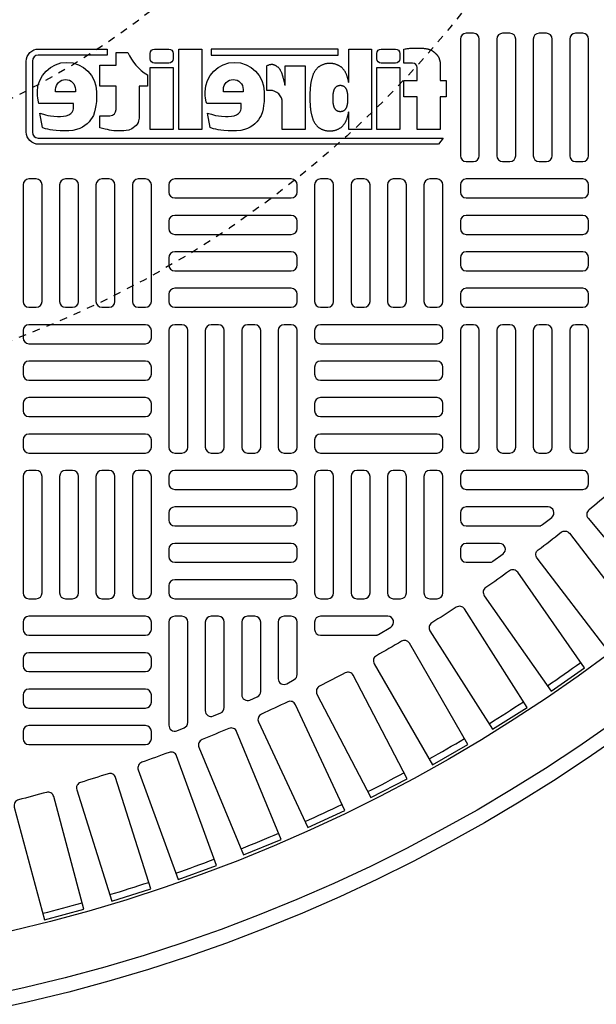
# Model space of a CAD drawing. Extents: x -169 to 2224, y 0 to 2796.
# Tile 486 of 530: x 1880.78 to 1888.57, y 1294.93 to 1308.23. Entities that reach past the tile are written whole.
import ezdxf

# ---------------------------------------------------------------- set-up
doc = ezdxf.new("R2010")
doc.units = 0
doc.header["$MEASUREMENT"] = 0
doc.linetypes.add('HIDDEN2', pattern=[0.28125, 0.1875, -0.09375])
doc.layers.get('DEFPOINTS').update_dxf_attribs({"linetype": 'CONTINUOUS'})
for name, color, linetype in [('TANK-MANHOLE-COVER-40', 2, 'CONTINUOUS'), ('TANK-MANHOLE-COVER-HATCH-40', 252, 'CONTINUOUS'), ('TANK-SLOPE', 3, 'CONTINUOUS')]:
    doc.layers.add(name, color=color, linetype=linetype)

msp = doc.modelspace()

# ---------------------------------------------------------------- linework, layer by layer
at = {"layer": 'DEFPOINTS', "color": 8, "linetype": 'HIDDEN2', "ltscale": 0.125}
msp.add_circle((1875.78648, 1317.01839), 14, dxfattribs=at)
msp.add_circle((1875.78648, 1317.01839), 14, dxfattribs=at)
at = {"layer": 'DEFPOINTS', "color": 8, "linetype": 'HIDDEN2', "ltscale": 0.5}
msp.add_circle((1875.78648, 1317.01839), 11, dxfattribs=at)
msp.add_circle((1875.78648, 1317.01839), 11, dxfattribs=at)
at = {"layer": 'TANK-MANHOLE-COVER-40', "color": 2}
for points in [[(1881.96226, 1307.82892), (1881.96226, 1307.7455), (1881.02975, 1307.7455, 0.41421356), (1880.95123, 1307.66698), (1880.95123, 1306.70454, 0.41421356), (1881.02975, 1306.62602), (1886.49749, 1306.62602), (1886.43456, 1306.54259), (1881.03466, 1306.54259, -0.41421356), (1880.86781, 1306.70944), (1880.86781, 1307.66207, -0.41421356), (1881.03466, 1307.82892)], [(1881.86144, 1306.76509), (1881.86144, 1306.92864), (1881.99825, 1306.92864, 0.41421356), (1882.08168, 1307.01207), (1882.08168, 1307.32921), (1881.86144, 1307.32921), (1881.86144, 1307.60992), (1882.08168, 1307.60992), (1882.08168, 1307.78384), (1882.2411, 1307.78384, 0.16186788), (1882.50306, 1307.48095), (1882.50306, 1307.32795), (1882.39167, 1307.32795), (1882.39167, 1306.89323), (1882.38545, 1306.86079), (1882.37791, 1306.8353), (1882.36631, 1306.81502), (1882.35124, 1306.79706), (1882.33385, 1306.78026), (1882.31355, 1306.76346), (1882.295, 1306.7513), (1882.25209, 1306.73392), (1882.21556, 1306.72697), (1882.18368, 1306.72349), (1882.15642, 1306.72349), (1882.1199, 1306.72349), (1882.08221, 1306.72349), (1882.0509, 1306.72581), (1882.01843, 1306.72986), (1881.99234, 1306.73508), (1881.96393, 1306.74203), (1881.93436, 1306.7484), (1881.89725, 1306.75709)], [(1882.79207, 1307.63729), (1882.60126, 1307.63729, -0.41421356), (1882.54167, 1307.69688), (1882.54167, 1307.76933, -0.41421356), (1882.60126, 1307.82892), (1882.79207, 1307.82892, -0.41421356), (1882.85166, 1307.76933), (1882.85166, 1307.69688, -0.41421356)], [(1885.85252, 1307.63729), (1885.66172, 1307.63729, -0.41421356), (1885.60213, 1307.69688), (1885.60213, 1307.76933, -0.41421356), (1885.66172, 1307.82892), (1885.85252, 1307.82892, -0.41421356), (1885.91212, 1307.76933), (1885.91212, 1307.69688, -0.41421356)], [(1881.50541, 1307.02022), (1881.50541, 1307.09359), (1881.03883, 1307.09359), (1881.03135, 1307.1162), (1881.02784, 1307.13724), (1881.02277, 1307.17075), (1881.01965, 1307.19607), (1881.01848, 1307.22022), (1881.01757, 1307.2494, -1), (1881.81576, 1307.2494), (1881.81523, 1307.20946), (1881.81431, 1307.16047), (1881.81523, 1307.11888), (1881.80783, 1307.0662), (1881.80043, 1307.02092), (1881.79118, 1306.97933), (1881.77361, 1306.93127), (1881.75788, 1306.90262), (1881.73661, 1306.87304), (1881.71626, 1306.84531), (1881.68851, 1306.81759), (1881.65983, 1306.79633), (1881.62561, 1306.77415), (1881.59138, 1306.75751), (1881.54698, 1306.74088), (1881.49888, 1306.73071), (1881.44061, 1306.72424), (1881.37956, 1306.72332), (1881.32776, 1306.72332), (1881.27134, 1306.72701), (1881.22786, 1306.73256), (1881.19271, 1306.73718), (1881.16126, 1306.7455), (1881.12889, 1306.75289), (1881.09281, 1306.76398), (1881.08539, 1306.76744), (1881.04981, 1306.96192), (1881.10134, 1306.94744), (1881.12883, 1306.93921), (1881.15722, 1306.93188), (1881.1957, 1306.92456), (1881.23875, 1306.91999), (1881.29096, 1306.91816), (1881.32944, 1306.91724), (1881.37249, 1306.9209), (1881.4073, 1306.92731), (1881.44211, 1306.93921), (1881.46867, 1306.95934), (1881.48613, 1306.97686), (1881.50065, 1307.00193)], [(1883.31587, 1306.96192), (1883.3674, 1306.94744), (1883.39488, 1306.93921), (1883.42328, 1306.93188), (1883.46175, 1306.92456), (1883.5048, 1306.91999), (1883.55702, 1306.91816), (1883.59549, 1306.91724), (1883.63854, 1306.9209), (1883.67335, 1306.92731), (1883.70816, 1306.93921), (1883.73473, 1306.95934), (1883.75219, 1306.97686), (1883.76671, 1307.00193), (1883.77146, 1307.02022), (1883.77146, 1307.09359), (1883.30488, 1307.09359), (1883.2974, 1307.1162), (1883.29389, 1307.13724), (1883.28882, 1307.17075), (1883.2857, 1307.19607), (1883.28453, 1307.22022), (1883.28363, 1307.2494, -1), (1884.08181, 1307.2494), (1884.08129, 1307.20946), (1884.08036, 1307.16047), (1884.08129, 1307.11888), (1884.07389, 1307.0662), (1884.06649, 1307.02092), (1884.05724, 1306.97933), (1884.03966, 1306.93127), (1884.02394, 1306.90262), (1884.00266, 1306.87304), (1883.98231, 1306.84531), (1883.95456, 1306.81759), (1883.92589, 1306.79633), (1883.89166, 1306.77415), (1883.85744, 1306.75751), (1883.81304, 1306.74088), (1883.76494, 1306.73071), (1883.70666, 1306.72424), (1883.64561, 1306.72332), (1883.59381, 1306.72332), (1883.53739, 1306.72701), (1883.49391, 1306.73256), (1883.45876, 1306.73718), (1883.42731, 1306.7455), (1883.39494, 1306.75289), (1883.35887, 1306.76398), (1883.35144, 1306.76744)], [(1881.2646, 1307.2494), (1881.2646, 1307.28408, -1), (1881.53136, 1307.28408), (1881.53136, 1307.2494)], [(1883.53065, 1307.2494), (1883.53065, 1307.28408, -1), (1883.79741, 1307.28408), (1883.79741, 1307.2494)]]:
    msp.add_lwpolyline(points, format="xyb", close=True, dxfattribs=at)
for points in [[(1883.23725, 1306.74181), (1882.92726, 1306.74181), (1882.92726, 1307.82892), (1883.23725, 1307.82892)], [(1885.08189, 1307.7455), (1885.08189, 1307.82892), (1883.36363, 1307.82892), (1883.36363, 1307.7455)], [(1882.85166, 1306.74181), (1882.54167, 1306.74181), (1882.54167, 1307.58108), (1882.85166, 1307.58108)], [(1885.91212, 1306.74181), (1885.60213, 1306.74181), (1885.60213, 1307.58108), (1885.91212, 1307.58108)], [(1885.00653, 1307.1408), (1885.00668, 1307.13819), (1885.00685, 1307.13555), (1885.00703, 1307.13287), (1885.00722, 1307.13017), (1885.00741, 1307.12744), (1885.00761, 1307.1247), (1885.0078, 1307.12195), (1885.00799, 1307.1192), (1885.00818, 1307.11644), (1885.00837, 1307.11366), (1885.00857, 1307.11087), (1885.00879, 1307.10804), (1885.00904, 1307.10516), (1885.00933, 1307.10221), (1885.00967, 1307.0992), (1885.01007, 1307.0961), (1885.01052, 1307.09292), (1885.01104, 1307.08965), (1885.01162, 1307.08634), (1885.01224, 1307.08299), (1885.0129, 1307.07963), (1885.01361, 1307.07628), (1885.01434, 1307.07297), (1885.0151, 1307.06971), (1885.01588, 1307.06653), (1885.01669, 1307.06341), (1885.01752, 1307.06037), (1885.01838, 1307.0574), (1885.01928, 1307.0545), (1885.02021, 1307.05166), (1885.02118, 1307.04889), (1885.02219, 1307.04619), (1885.02325, 1307.04354), (1885.02436, 1307.04095), (1885.02551, 1307.03841), (1885.02672, 1307.03593), (1885.02798, 1307.0335), (1885.02929, 1307.03111), (1885.03067, 1307.02876), (1885.0321, 1307.02645), (1885.03359, 1307.02417), (1885.03514, 1307.02194), (1885.03675, 1307.01976), (1885.03842, 1307.01763), (1885.04014, 1307.01556), (1885.04192, 1307.01356), (1885.04375, 1307.01164), (1885.04563, 1307.00979), (1885.04756, 1307.00803), (1885.04955, 1307.00634), (1885.05161, 1307.00474), (1885.05373, 1307.0032), (1885.05593, 1307.00172), (1885.05822, 1307.00031), (1885.06059, 1306.99894), (1885.06306, 1306.99762), (1885.06562, 1306.99634), (1885.06828, 1306.99512), (1885.07101, 1306.99394), (1885.07382, 1306.99283), (1885.07667, 1306.99179), (1885.07958, 1306.99083), (1885.08251, 1306.98994), (1885.08547, 1306.98916), (1885.08844, 1306.98846), (1885.09142, 1306.98787), (1885.0944, 1306.98737), (1885.09739, 1306.98697), (1885.10039, 1306.98665), (1885.10339, 1306.98643), (1885.1064, 1306.9863), (1885.1094, 1306.98626), (1885.11241, 1306.9863), (1885.11541, 1306.98643), (1885.11841, 1306.98665), (1885.12141, 1306.98697), (1885.1244, 1306.98737), (1885.12739, 1306.98787), (1885.13037, 1306.98846), (1885.13334, 1306.98916), (1885.1363, 1306.98994), (1885.13923, 1306.99083), (1885.14213, 1306.99179), (1885.14499, 1306.99283), (1885.14779, 1306.99394), (1885.15053, 1306.99512), (1885.15318, 1306.99634), (1885.15575, 1306.99762), (1885.15822, 1306.99894), (1885.16059, 1307.00031), (1885.16287, 1307.00172), (1885.16507, 1307.0032), (1885.1672, 1307.00474), (1885.16925, 1307.00634), (1885.17124, 1307.00803), (1885.17318, 1307.00979), (1885.17506, 1307.01164), (1885.17689, 1307.01356), (1885.17867, 1307.01556), (1885.18039, 1307.01763), (1885.18206, 1307.01976), (1885.18367, 1307.02194), (1885.18522, 1307.02417), (1885.18671, 1307.02645), (1885.18814, 1307.02876), (1885.18951, 1307.03111), (1885.19083, 1307.0335), (1885.19209, 1307.03593), (1885.1933, 1307.03841), (1885.19445, 1307.04095), (1885.19556, 1307.04354), (1885.19662, 1307.04619), (1885.19763, 1307.04889), (1885.1986, 1307.05166), (1885.19953, 1307.0545), (1885.20043, 1307.0574), (1885.20129, 1307.06037), (1885.20212, 1307.06341), (1885.20292, 1307.06653), (1885.20371, 1307.06971), (1885.20447, 1307.07297), (1885.2052, 1307.07628), (1885.2059, 1307.07963), (1885.20657, 1307.08299), (1885.20719, 1307.08634), (1885.20776, 1307.08965), (1885.20828, 1307.09292), (1885.20874, 1307.0961), (1885.20914, 1307.0992), (1885.20947, 1307.10221), (1885.20976, 1307.10516), (1885.21001, 1307.10804), (1885.21024, 1307.11087), (1885.21044, 1307.11366), (1885.21063, 1307.11644), (1885.21081, 1307.1192), (1885.211, 1307.12195), (1885.2112, 1307.1247), (1885.2114, 1307.12744), (1885.21159, 1307.13017), (1885.21178, 1307.13287), (1885.21196, 1307.13555), (1885.21213, 1307.13819), (1885.21228, 1307.1408), (1885.21242, 1307.14336), (1885.21254, 1307.14589), (1885.21264, 1307.14838), (1885.21273, 1307.15085), (1885.2128, 1307.1533), (1885.21284, 1307.15573), (1885.21287, 1307.15815), (1885.21288, 1307.16056), (1885.21287, 1307.16297), (1885.21284, 1307.16539), (1885.2128, 1307.16782), (1885.21273, 1307.17027), (1885.21264, 1307.17274), (1885.21254, 1307.17523), (1885.21242, 1307.17776), (1885.21228, 1307.18032), (1885.21213, 1307.18293), (1885.21196, 1307.18557), (1885.21178, 1307.18825), (1885.21159, 1307.19095), (1885.2114, 1307.19367), (1885.2112, 1307.19641), (1885.211, 1307.19917), (1885.21081, 1307.20192), (1885.21063, 1307.20468), (1885.21044, 1307.20745), (1885.21024, 1307.21025), (1885.21001, 1307.21308), (1885.20976, 1307.21596), (1885.20947, 1307.2189), (1885.20914, 1307.22192), (1885.20874, 1307.22501), (1885.20828, 1307.2282), (1885.20776, 1307.23147), (1885.20719, 1307.23478), (1885.20657, 1307.23813), (1885.2059, 1307.24149), (1885.2052, 1307.24483), (1885.20447, 1307.24815), (1885.20371, 1307.25141), (1885.20292, 1307.25459), (1885.20212, 1307.25771), (1885.20129, 1307.26075), (1885.20043, 1307.26372), (1885.19953, 1307.26662), (1885.1986, 1307.26945), (1885.19763, 1307.27222), (1885.19662, 1307.27493), (1885.19556, 1307.27758), (1885.19445, 1307.28017), (1885.1933, 1307.2827), (1885.19209, 1307.28519), (1885.19083, 1307.28762), (1885.18951, 1307.29001), (1885.18814, 1307.29236), (1885.18671, 1307.29467), (1885.18522, 1307.29694), (1885.18367, 1307.29918), (1885.18206, 1307.30136), (1885.18039, 1307.30349), (1885.17867, 1307.30555), (1885.17689, 1307.30755), (1885.17506, 1307.30948), (1885.17318, 1307.31133), (1885.17124, 1307.31309), (1885.16925, 1307.31477), (1885.1672, 1307.31638), (1885.16507, 1307.31792), (1885.16287, 1307.3194), (1885.16059, 1307.32081), (1885.15822, 1307.32218), (1885.15575, 1307.3235), (1885.15318, 1307.32477), (1885.15053, 1307.326), (1885.14779, 1307.32718), (1885.14499, 1307.32829), (1885.14213, 1307.32933), (1885.13923, 1307.33029), (1885.1363, 1307.33117), (1885.13334, 1307.33196), (1885.13037, 1307.33265), (1885.12739, 1307.33325), (1885.1244, 1307.33375), (1885.12141, 1307.33415), (1885.11841, 1307.33446), (1885.11541, 1307.33469), (1885.11241, 1307.33482), (1885.1094, 1307.33486), (1885.1064, 1307.33482), (1885.10339, 1307.33469), (1885.10039, 1307.33446), (1885.09739, 1307.33415), (1885.0944, 1307.33375), (1885.09142, 1307.33325), (1885.08844, 1307.33265), (1885.08547, 1307.33196), (1885.08251, 1307.33117), (1885.07958, 1307.33029), (1885.07667, 1307.32933), (1885.07382, 1307.32829), (1885.07101, 1307.32718), (1885.06828, 1307.326), (1885.06562, 1307.32477), (1885.06306, 1307.3235), (1885.06059, 1307.32218), (1885.05822, 1307.32081), (1885.05593, 1307.3194), (1885.05373, 1307.31792), (1885.05161, 1307.31638), (1885.04955, 1307.31477), (1885.04756, 1307.31309), (1885.04563, 1307.31133), (1885.04375, 1307.30948), (1885.04192, 1307.30755), (1885.04014, 1307.30555), (1885.03842, 1307.30349), (1885.03675, 1307.30136), (1885.03514, 1307.29918), (1885.03359, 1307.29694), (1885.0321, 1307.29467), (1885.03067, 1307.29236), (1885.02929, 1307.29001), (1885.02798, 1307.28762), (1885.02672, 1307.28519), (1885.02551, 1307.2827), (1885.02436, 1307.28017), (1885.02325, 1307.27758), (1885.02219, 1307.27493), (1885.02118, 1307.27222), (1885.02021, 1307.26945), (1885.01928, 1307.26662), (1885.01838, 1307.26372), (1885.01752, 1307.26075), (1885.01669, 1307.25771), (1885.01588, 1307.25459), (1885.0151, 1307.25141), (1885.01434, 1307.24815), (1885.01361, 1307.24483), (1885.0129, 1307.24149), (1885.01224, 1307.23813), (1885.01162, 1307.23478), (1885.01104, 1307.23147), (1885.01052, 1307.2282), (1885.01007, 1307.22501), (1885.00967, 1307.22192), (1885.00933, 1307.2189), (1885.00904, 1307.21596), (1885.00879, 1307.21308), (1885.00857, 1307.21025), (1885.00837, 1307.20745), (1885.00818, 1307.20468), (1885.00799, 1307.20192), (1885.0078, 1307.19917), (1885.00761, 1307.19641), (1885.00741, 1307.19367), (1885.00722, 1307.19095), (1885.00703, 1307.18825), (1885.00685, 1307.18557), (1885.00668, 1307.18293), (1885.00653, 1307.18032), (1885.00639, 1307.17776), (1885.00627, 1307.17523), (1885.00616, 1307.17274), (1885.00608, 1307.17027), (1885.00601, 1307.16782), (1885.00596, 1307.16539), (1885.00593, 1307.16297), (1885.00592, 1307.16056), (1885.00593, 1307.15815), (1885.00596, 1307.15573), (1885.00601, 1307.1533), (1885.00608, 1307.15085), (1885.00616, 1307.14838), (1885.00627, 1307.14589), (1885.00639, 1307.14336)]]:
    msp.add_lwpolyline(points, close=True, dxfattribs=at)
for points in [[(1885.22246, 1307.37717), (1885.22246, 1307.82892), (1885.53245, 1307.82892), (1885.53245, 1306.74181), (1885.22246, 1306.74181), (1885.22246, 1306.97982)], [(1885.96735, 1307.82892), (1885.98501, 1307.83123), (1886.00045, 1307.83321), (1886.01397, 1307.83489), (1886.02588, 1307.83631), (1886.03646, 1307.83749), (1886.04601, 1307.83846), (1886.05484, 1307.83926), (1886.06323, 1307.83991), (1886.07145, 1307.84044), (1886.07955, 1307.84086), (1886.08756, 1307.8412), (1886.09549, 1307.84145), (1886.10337, 1307.84164), (1886.1112, 1307.84178), (1886.11901, 1307.84187), (1886.12682, 1307.84194), (1886.13464, 1307.84199), (1886.14249, 1307.84202), (1886.15041, 1307.84201), (1886.15839, 1307.84196), (1886.16648, 1307.84186), (1886.17467, 1307.8417), (1886.18301, 1307.84147), (1886.1915, 1307.84116), (1886.20014, 1307.84076), (1886.20888, 1307.84028), (1886.21762, 1307.83972), (1886.22628, 1307.83907), (1886.23477, 1307.83834), (1886.24301, 1307.83753), (1886.2509, 1307.83664), (1886.25837, 1307.83568), (1886.26534, 1307.83465), (1886.27186, 1307.83355), (1886.27797, 1307.83238), (1886.28372, 1307.83115), (1886.28917, 1307.82985), (1886.29438, 1307.82851), (1886.29939, 1307.82711), (1886.30426, 1307.82567), (1886.30903, 1307.82418), (1886.31372, 1307.82263), (1886.31833, 1307.821), (1886.32287, 1307.81929), (1886.32735, 1307.81748), (1886.33176, 1307.81555), (1886.33612, 1307.81348), (1886.34043, 1307.81127), (1886.34469, 1307.80891), (1886.34889, 1307.80642), (1886.35299, 1307.80383), (1886.35697, 1307.80118), (1886.36082, 1307.7985), (1886.3645, 1307.79583), (1886.368, 1307.79319), (1886.37128, 1307.79062), (1886.37435, 1307.78814), (1886.37723, 1307.78573), (1886.38, 1307.78334), (1886.3827, 1307.78095), (1886.38539, 1307.77852), (1886.38813, 1307.77601), (1886.39098, 1307.77337), (1886.39399, 1307.77059), (1886.39721, 1307.76762), (1886.40059, 1307.76447), (1886.40409, 1307.76116), (1886.40766, 1307.7577), (1886.41124, 1307.7541), (1886.41478, 1307.75037), (1886.41824, 1307.74652), (1886.42156, 1307.74258), (1886.42469, 1307.73854), (1886.42765, 1307.73438), (1886.43045, 1307.73006), (1886.43309, 1307.72555), (1886.43559, 1307.72082), (1886.43796, 1307.71583), (1886.44023, 1307.71055), (1886.44239, 1307.70495), (1886.44445, 1307.699), (1886.44642, 1307.69279), (1886.44828, 1307.68641), (1886.45002, 1307.67996), (1886.45163, 1307.67352), (1886.4531, 1307.6672), (1886.45442, 1307.66108), (1886.45557, 1307.65526)], [(1885.22246, 1307.37717), (1885.22165, 1307.38153), (1885.21991, 1307.39032), (1885.21807, 1307.39908), (1885.21615, 1307.40775), (1885.21416, 1307.41628), (1885.21211, 1307.42463), (1885.21, 1307.43277), (1885.20782, 1307.44073), (1885.20557, 1307.44851), (1885.20322, 1307.4561), (1885.20079, 1307.46352), (1885.19825, 1307.47077), (1885.1956, 1307.47786), (1885.19283, 1307.48479), (1885.18993, 1307.49157), (1885.18691, 1307.4982), (1885.18375, 1307.5047), (1885.18045, 1307.51108), (1885.17701, 1307.51734), (1885.17342, 1307.52348), (1885.16967, 1307.52953), (1885.16576, 1307.53548), (1885.1617, 1307.54132), (1885.15749, 1307.54703), (1885.15313, 1307.5526), (1885.14862, 1307.55802), (1885.14397, 1307.56325), (1885.13918, 1307.5683), (1885.13425, 1307.57313), (1885.12919, 1307.57774), (1885.12397, 1307.58215), (1885.11859, 1307.58636), (1885.11303, 1307.59038), (1885.10727, 1307.59424), (1885.1013, 1307.59795), (1885.09509, 1307.60153), (1885.08863, 1307.60498), (1885.08191, 1307.60832), (1885.07496, 1307.61154), (1885.0678, 1307.61461), (1885.06047, 1307.61752), (1885.05299, 1307.62024), (1885.04539, 1307.62277), (1885.03771, 1307.62507), (1885.02997, 1307.62714), (1885.0222, 1307.62895), (1885.0144, 1307.6305), (1885.00659, 1307.63181), (1884.99875, 1307.63287), (1884.99091, 1307.63369), (1884.98305, 1307.63426), (1884.97519, 1307.63461), (1884.96732, 1307.63472), (1884.95945, 1307.63461), (1884.95159, 1307.63426), (1884.94373, 1307.63369), (1884.93589, 1307.63287), (1884.92805, 1307.63181), (1884.92024, 1307.6305), (1884.91244, 1307.62895), (1884.90467, 1307.62714), (1884.89693, 1307.62507), (1884.88925, 1307.62277), (1884.88165, 1307.62024), (1884.87417, 1307.61752), (1884.86683, 1307.61461), (1884.85968, 1307.61154), (1884.85273, 1307.60832), (1884.84601, 1307.60498), (1884.83955, 1307.60153), (1884.83334, 1307.59795), (1884.82737, 1307.59424), (1884.82161, 1307.59038), (1884.81604, 1307.58636), (1884.81067, 1307.58215), (1884.80545, 1307.57774), (1884.80039, 1307.57313), (1884.79546, 1307.5683), (1884.79067, 1307.56325), (1884.78602, 1307.55802), (1884.78151, 1307.5526), (1884.77715, 1307.54703), (1884.77293, 1307.54132), (1884.76887, 1307.53548), (1884.76497, 1307.52953), (1884.76122, 1307.52348), (1884.75763, 1307.51734), (1884.75419, 1307.51108), (1884.75089, 1307.5047), (1884.74773, 1307.4982), (1884.74471, 1307.49157), (1884.74181, 1307.48479), (1884.73904, 1307.47786), (1884.73639, 1307.47077), (1884.73385, 1307.46352), (1884.73141, 1307.4561), (1884.72907, 1307.44851), (1884.72682, 1307.44073), (1884.72464, 1307.43277), (1884.72253, 1307.42463), (1884.72048, 1307.41628), (1884.71849, 1307.40775), (1884.71657, 1307.39908), (1884.71473, 1307.39032), (1884.71299, 1307.38153), (1884.71136, 1307.37277), (1884.70986, 1307.36409), (1884.70851, 1307.35555), (1884.70731, 1307.3472), (1884.70627, 1307.3391), (1884.70539, 1307.33121), (1884.70463, 1307.32351), (1884.70397, 1307.31597), (1884.70339, 1307.30856), (1884.70287, 1307.30124), (1884.70237, 1307.29398), (1884.70188, 1307.28676), (1884.70138, 1307.27954), (1884.70087, 1307.27234), (1884.70036, 1307.26517), (1884.69985, 1307.25804), (1884.69936, 1307.25096), (1884.69889, 1307.24396), (1884.69844, 1307.23704), (1884.69804, 1307.23022), (1884.69768, 1307.22351), (1884.69736, 1307.21689), (1884.69709, 1307.21037), (1884.69687, 1307.20391), (1884.69669, 1307.1975), (1884.69657, 1307.19114), (1884.69649, 1307.18481), (1884.69646, 1307.17849), (1884.69649, 1307.17218), (1884.69657, 1307.16584), (1884.69669, 1307.15948), (1884.69687, 1307.15308), (1884.69709, 1307.14662), (1884.69736, 1307.14009), (1884.69768, 1307.13348), (1884.69804, 1307.12677), (1884.69844, 1307.11995), (1884.69889, 1307.11303), (1884.69936, 1307.10602), (1884.69985, 1307.09895), (1884.70036, 1307.09182), (1884.70087, 1307.08464), (1884.70138, 1307.07744), (1884.70188, 1307.07023), (1884.70237, 1307.063), (1884.70287, 1307.05575), (1884.70339, 1307.04843), (1884.70397, 1307.04102), (1884.70463, 1307.03348), (1884.70539, 1307.02578), (1884.70627, 1307.01789), (1884.70731, 1307.00978), (1884.70851, 1307.00144), (1884.70986, 1306.9929), (1884.71136, 1306.98422), (1884.71299, 1306.97546), (1884.71473, 1306.96667), (1884.71657, 1306.95791), (1884.71849, 1306.94923), (1884.72048, 1306.9407), (1884.72253, 1306.93236), (1884.72464, 1306.92421), (1884.72682, 1306.91626), (1884.72907, 1306.90848), (1884.73141, 1306.90089), (1884.73385, 1306.89347), (1884.73639, 1306.88621), (1884.73904, 1306.87913), (1884.74181, 1306.8722), (1884.74471, 1306.86542), (1884.74773, 1306.85878), (1884.75089, 1306.85228), (1884.75419, 1306.84591), (1884.75763, 1306.83965), (1884.76122, 1306.8335), (1884.76497, 1306.82746), (1884.76887, 1306.82151), (1884.77293, 1306.81567), (1884.77715, 1306.80995), (1884.78151, 1306.80438), (1884.78602, 1306.79897), (1884.79067, 1306.79374), (1884.79546, 1306.78869), (1884.80039, 1306.78386), (1884.80545, 1306.77924), (1884.81067, 1306.77484), (1884.81604, 1306.77063), (1884.82161, 1306.7666), (1884.82737, 1306.76274), (1884.83334, 1306.75903), (1884.83955, 1306.75546), (1884.84601, 1306.75201), (1884.85273, 1306.74867), (1884.85968, 1306.74545), (1884.86683, 1306.74238), (1884.87417, 1306.73947), (1884.88165, 1306.73674), (1884.88925, 1306.73422), (1884.89693, 1306.73191), (1884.90467, 1306.72985), (1884.91244, 1306.72804), (1884.92024, 1306.72648), (1884.92805, 1306.72518), (1884.93589, 1306.72412), (1884.94373, 1306.7233), (1884.95159, 1306.72272), (1884.95945, 1306.72238), (1884.96732, 1306.72226), (1884.97519, 1306.72238), (1884.98305, 1306.72272), (1884.99091, 1306.7233), (1884.99875, 1306.72412), (1885.00659, 1306.72518), (1885.0144, 1306.72648), (1885.0222, 1306.72804), (1885.02997, 1306.72985), (1885.03771, 1306.73191), (1885.04539, 1306.73422), (1885.05299, 1306.73674), (1885.06047, 1306.73947), (1885.0678, 1306.74238), (1885.07496, 1306.74545), (1885.08191, 1306.74867), (1885.08863, 1306.75201), (1885.09509, 1306.75546), (1885.1013, 1306.75903), (1885.10727, 1306.76274), (1885.11303, 1306.7666), (1885.11859, 1306.77063), (1885.12397, 1306.77484), (1885.12919, 1306.77924), (1885.13425, 1306.78386), (1885.13918, 1306.78869), (1885.14397, 1306.79374), (1885.14862, 1306.79897), (1885.15313, 1306.80438), (1885.15749, 1306.80995), (1885.1617, 1306.81567), (1885.16576, 1306.82151), (1885.16967, 1306.82746), (1885.17342, 1306.8335), (1885.17701, 1306.83965), (1885.18045, 1306.84591), (1885.18375, 1306.85228), (1885.18691, 1306.85878), (1885.18993, 1306.86542), (1885.19283, 1306.8722), (1885.1956, 1306.87913), (1885.19825, 1306.88621), (1885.20079, 1306.89347), (1885.20322, 1306.90089), (1885.20557, 1306.90848), (1885.20782, 1306.91626), (1885.21, 1306.92421), (1885.21211, 1306.93236), (1885.21416, 1306.9407), (1885.21615, 1306.94923), (1885.21807, 1306.95791), (1885.21991, 1306.96667), (1885.22165, 1306.97546), (1885.22246, 1306.97982)]]:
    msp.add_lwpolyline(points, dxfattribs=at)
for points in [[(1886.45557, 1307.65526), (1886.45557, 1307.40185), (1886.5371, 1307.40185), (1886.5371, 1307.18184), (1886.45557, 1307.18184), (1886.45557, 1306.74181), (1886.14558, 1306.74181), (1886.14558, 1307.18184), (1885.96735, 1307.18184), (1885.96735, 1307.40185), (1886.14558, 1307.40185), (1886.14558, 1307.5777, 0.41421356), (1886.08599, 1307.63729), (1885.96735, 1307.63729), (1885.96735, 1307.82892)], [(1884.35895, 1307.34132), (1884.36474, 1307.34132), (1884.36474, 1307.60232), (1884.63596, 1307.60232), (1884.63596, 1306.74181), (1884.32597, 1306.74181), (1884.32597, 1307.10368, 0.41421356), (1884.15912, 1307.27053), (1884.11542, 1307.27053), (1884.11542, 1307.60232, -0.0155145), (1884.129, 1307.60915, -0.02473315), (1884.13783, 1307.61274, -0.00594575), (1884.1535, 1307.61801, -0.01286983), (1884.16082, 1307.62017, -0.04941398), (1884.1773, 1307.62288, -0.05392946), (1884.19259, 1307.6222, -0.03662736), (1884.20709, 1307.61888, -0.04256454), (1884.21896, 1307.6141, -0.00629057), (1884.22932, 1307.60869, -0.00887204), (1884.23654, 1307.60464, -0.00932127), (1884.24808, 1307.5976, -0.0097415), (1884.25885, 1307.59045, -0.02890609), (1884.26905, 1307.58249, -0.0276934), (1884.27869, 1307.57302, -0.02662994), (1884.28776, 1307.56194, -0.04164707), (1884.29255, 1307.55412, -0.00026461), (1884.2975, 1307.54427, -0.00016335), (1884.3055, 1307.52831, -0.00011601), (1884.31472, 1307.5099, -0.00066589), (1884.31632, 1307.50669, -0.03484259), (1884.31891, 1307.50041, -0.01415301), (1884.32375, 1307.4844, -0.00167588), (1884.32747, 1307.47052, 0.00303023), (1884.3312, 1307.45665, 0.00039822), (1884.33491, 1307.44317, -0.00072373), (1884.33863, 1307.42968, -0.0016601), (1884.34302, 1307.41346, -0.00669724), (1884.34404, 1307.40942, -0.00379394), (1884.3449, 1307.40567, -0.00069259), (1884.34944, 1307.3851, -0.00027186), (1884.34999, 1307.3826, -0.00001963), (1884.35756, 1307.34795, -0.0026773), (1884.35863, 1307.3429, -0.00010127), (1884.35896, 1307.34132)]]:
    msp.add_lwpolyline(points, format="xyb", dxfattribs=at)
at = {"layer": 'TANK-MANHOLE-COVER-40', "color": 4, "linetype": 'Continuous'}
msp.add_circle((1875.78572, 1317.01839), 22.63902, dxfattribs=at)
at = {"layer": 'TANK-MANHOLE-COVER-40', "color": 1, "linetype": 'Continuous'}
msp.add_circle((1875.78572, 1317.01839), 22.44094, dxfattribs=at)
at = {"layer": 'TANK-MANHOLE-COVER-40', "color": 2, "linetype": 'Continuous'}
msp.add_circle((1875.78572, 1317.01839), 21.65354, dxfattribs=at)
at = {"layer": 'TANK-MANHOLE-COVER-HATCH-40', "linetype": 'Continuous', "flags": 128}
for points in [[(1886.80934, 1308.04201, 0.41421356), (1886.7306, 1307.96327), (1886.7306, 1306.38847, 0.41421356), (1886.80934, 1306.30973), (1886.90776, 1306.30973, 0.41421356), (1886.9865, 1306.38847), (1886.9865, 1307.96327, 0.41421356), (1886.90776, 1308.04201)], [(1887.30146, 1308.04201, 0.41421356), (1887.22272, 1307.96327), (1887.22272, 1306.38847, 0.41421356), (1887.30146, 1306.30973), (1887.39989, 1306.30973, 0.41421356), (1887.47863, 1306.38847), (1887.47863, 1307.96327, 0.41421356), (1887.39989, 1308.04201)], [(1887.79359, 1308.04201, 0.41421356), (1887.71485, 1307.96327), (1887.71485, 1306.38847, 0.41421356), (1887.79359, 1306.30973), (1887.89202, 1306.30973, 0.41421356), (1887.97076, 1306.38847), (1887.97076, 1307.96327, 0.41421356), (1887.89202, 1308.04201)], [(1888.28572, 1308.04201, 0.41421356), (1888.20698, 1307.96327), (1888.20698, 1306.38847, 0.41421356), (1888.28572, 1306.30973), (1888.38414, 1306.30973, 0.41421356), (1888.46288, 1306.38847), (1888.46288, 1307.96327, 0.41421356), (1888.38414, 1308.04201)], [(1880.90383, 1306.07351, 0.41421356), (1880.82509, 1305.99477), (1880.82509, 1304.41997, 0.41421356), (1880.90383, 1304.34123), (1881.00225, 1304.34123, 0.41421356), (1881.08099, 1304.41997), (1881.08099, 1305.99477, 0.41421356), (1881.00225, 1306.07351)], [(1881.39595, 1306.07351, 0.41421356), (1881.31721, 1305.99477), (1881.31721, 1304.41997, 0.41421356), (1881.39595, 1304.34123), (1881.49438, 1304.34123, 0.41421356), (1881.57312, 1304.41997), (1881.57312, 1305.99477, 0.41421356), (1881.49438, 1306.07351)], [(1881.88808, 1306.07351, 0.41421356), (1881.80934, 1305.99477), (1881.80934, 1304.41997, 0.41421356), (1881.88808, 1304.34123), (1881.9865, 1304.34123, 0.41421356), (1882.06524, 1304.41997), (1882.06524, 1305.99477, 0.41421356), (1881.9865, 1306.07351)], [(1882.3802, 1306.07351, 0.41421356), (1882.30146, 1305.99477), (1882.30146, 1304.41997, 0.41421356), (1882.3802, 1304.34123), (1882.47863, 1304.34123, 0.41421356), (1882.55737, 1304.41997), (1882.55737, 1305.99477, 0.41421356), (1882.47863, 1306.07351)], [(1882.79359, 1305.89634, 0.41421356), (1882.87233, 1305.8176), (1884.44713, 1305.8176, 0.41421356), (1884.52587, 1305.89634), (1884.52587, 1305.99477, 0.41421356), (1884.44713, 1306.07351), (1882.87233, 1306.07351, 0.41421356), (1882.79359, 1305.99477)], [(1884.84083, 1306.07351, 0.41421356), (1884.76209, 1305.99477), (1884.76209, 1304.41997, 0.41421356), (1884.84083, 1304.34123), (1884.93926, 1304.34123, 0.41421356), (1885.018, 1304.41997), (1885.018, 1305.99477, 0.41421356), (1884.93926, 1306.07351)], [(1885.33296, 1306.07351, 0.41421356), (1885.25422, 1305.99477), (1885.25422, 1304.41997, 0.41421356), (1885.33296, 1304.34123), (1885.43139, 1304.34123, 0.41421356), (1885.51013, 1304.41997), (1885.51013, 1305.99477, 0.41421356), (1885.43139, 1306.07351)], [(1885.82509, 1306.07351, 0.41421356), (1885.74635, 1305.99477), (1885.74635, 1304.41997, 0.41421356), (1885.82509, 1304.34123), (1885.92351, 1304.34123, 0.41421356), (1886.00225, 1304.41997), (1886.00225, 1305.99477, 0.41421356), (1885.92351, 1306.07351)], [(1886.31721, 1306.07351, 0.41421356), (1886.23847, 1305.99477), (1886.23847, 1304.41997, 0.41421356), (1886.31721, 1304.34123), (1886.41564, 1304.34123, 0.41421356), (1886.49438, 1304.41997), (1886.49438, 1305.99477, 0.41421356), (1886.41564, 1306.07351)], [(1886.7306, 1305.89634, 0.41421356), (1886.80934, 1305.8176), (1888.38414, 1305.8176, 0.41421356), (1888.46288, 1305.89634), (1888.46288, 1305.99477, 0.41421356), (1888.38414, 1306.07351), (1886.80934, 1306.07351, 0.41421356), (1886.7306, 1305.99477)], [(1882.79359, 1305.40422, 0.41421356), (1882.87233, 1305.32548), (1884.44713, 1305.32548, 0.41421356), (1884.52587, 1305.40422), (1884.52587, 1305.50264, 0.41421356), (1884.44713, 1305.58138), (1882.87233, 1305.58138, 0.41421356), (1882.79359, 1305.50264)], [(1886.7306, 1305.40422, 0.41421356), (1886.80934, 1305.32548), (1888.38414, 1305.32548, 0.41421356), (1888.46288, 1305.40422), (1888.46288, 1305.50264, 0.41421356), (1888.38414, 1305.58138), (1886.80934, 1305.58138, 0.41421356), (1886.7306, 1305.50264)], [(1882.79359, 1304.91209, 0.41421356), (1882.87233, 1304.83335), (1884.44713, 1304.83335, 0.41421356), (1884.52587, 1304.91209), (1884.52587, 1305.01052, 0.41421356), (1884.44713, 1305.08926), (1882.87233, 1305.08926, 0.41421356), (1882.79359, 1305.01052)], [(1886.7306, 1304.91209, 0.41421356), (1886.80934, 1304.83335), (1888.38414, 1304.83335, 0.41421356), (1888.46288, 1304.91209), (1888.46288, 1305.01052, 0.41421356), (1888.38414, 1305.08926), (1886.80934, 1305.08926, 0.41421356), (1886.7306, 1305.01052)], [(1882.79359, 1304.41997, 0.41421356), (1882.87233, 1304.34123), (1884.44713, 1304.34123, 0.41421356), (1884.52587, 1304.41997), (1884.52587, 1304.51839, 0.41421356), (1884.44713, 1304.59713), (1882.87233, 1304.59713, 0.41421356), (1882.79359, 1304.51839)], [(1886.7306, 1304.41997, 0.41421356), (1886.80934, 1304.34123), (1888.38414, 1304.34123, 0.41421356), (1888.46288, 1304.41997), (1888.46288, 1304.51839, 0.41421356), (1888.38414, 1304.59713), (1886.80934, 1304.59713, 0.41421356), (1886.7306, 1304.51839)], [(1882.55737, 1304.02627, 0.41421356), (1882.47863, 1304.10501), (1880.90383, 1304.10501, 0.41421356), (1880.82509, 1304.02627), (1880.82509, 1303.92784, 0.41421356), (1880.90383, 1303.8491), (1882.47863, 1303.8491, 0.41421356), (1882.55737, 1303.92784)], [(1882.87233, 1304.10501, 0.41421356), (1882.79359, 1304.02627), (1882.79359, 1302.45146, 0.41421356), (1882.87233, 1302.37272), (1882.97076, 1302.37272, 0.41421356), (1883.0495, 1302.45146), (1883.0495, 1304.02627, 0.41421356), (1882.97076, 1304.10501)], [(1883.36446, 1304.10501, 0.41421356), (1883.28572, 1304.02627), (1883.28572, 1302.45146, 0.41421356), (1883.36446, 1302.37272), (1883.46288, 1302.37272, 0.41421356), (1883.54162, 1302.45146), (1883.54162, 1304.02627, 0.41421356), (1883.46288, 1304.10501)], [(1883.85658, 1304.10501, 0.41421356), (1883.77784, 1304.02627), (1883.77784, 1302.45146, 0.41421356), (1883.85658, 1302.37272), (1883.95501, 1302.37272, 0.41421356), (1884.03375, 1302.45146), (1884.03375, 1304.02627, 0.41421356), (1883.95501, 1304.10501)], [(1884.34871, 1304.10501, 0.41421356), (1884.26997, 1304.02627), (1884.26997, 1302.45146, 0.41421356), (1884.34871, 1302.37272), (1884.44713, 1302.37272, 0.41421356), (1884.52587, 1302.45146), (1884.52587, 1304.02627, 0.41421356), (1884.44713, 1304.10501)], [(1886.49438, 1304.02627, 0.41421356), (1886.41564, 1304.10501), (1884.84083, 1304.10501, 0.41421356), (1884.76209, 1304.02627), (1884.76209, 1303.92784, 0.41421356), (1884.84083, 1303.8491), (1886.41564, 1303.8491, 0.41421356), (1886.49438, 1303.92784)], [(1886.80934, 1304.10501, 0.41421356), (1886.7306, 1304.02627), (1886.7306, 1302.45146, 0.41421356), (1886.80934, 1302.37272), (1886.90776, 1302.37272, 0.41421356), (1886.9865, 1302.45146), (1886.9865, 1304.02627, 0.41421356), (1886.90776, 1304.10501)], [(1887.30146, 1304.10501, 0.41421356), (1887.22272, 1304.02627), (1887.22272, 1302.45146, 0.41421356), (1887.30146, 1302.37272), (1887.39989, 1302.37272, 0.41421356), (1887.47863, 1302.45146), (1887.47863, 1304.02627, 0.41421356), (1887.39989, 1304.10501)], [(1887.79359, 1304.10501, 0.41421356), (1887.71485, 1304.02627), (1887.71485, 1302.45146, 0.41421356), (1887.79359, 1302.37272), (1887.89202, 1302.37272, 0.41421356), (1887.97076, 1302.45146), (1887.97076, 1304.02627, 0.41421356), (1887.89202, 1304.10501)], [(1888.28572, 1304.10501, 0.41421356), (1888.20698, 1304.02627), (1888.20698, 1302.45146, 0.41421356), (1888.28572, 1302.37272), (1888.38414, 1302.37272, 0.41421356), (1888.46288, 1302.45146), (1888.46288, 1304.02627, 0.41421356), (1888.38414, 1304.10501)], [(1882.55737, 1303.53414, 0.41421356), (1882.47863, 1303.61288), (1880.90383, 1303.61288, 0.41421356), (1880.82509, 1303.53414), (1880.82509, 1303.43571, 0.41421356), (1880.90383, 1303.35697), (1882.47863, 1303.35697, 0.41421356), (1882.55737, 1303.43571)], [(1886.49438, 1303.53414, 0.41421356), (1886.41564, 1303.61288), (1884.84083, 1303.61288, 0.41421356), (1884.76209, 1303.53414), (1884.76209, 1303.43571, 0.41421356), (1884.84083, 1303.35697), (1886.41564, 1303.35697, 0.41421356), (1886.49438, 1303.43571)], [(1882.55737, 1303.04201, 0.41421356), (1882.47863, 1303.12075), (1880.90383, 1303.12075, 0.41421356), (1880.82509, 1303.04201), (1880.82509, 1302.94359, 0.41421356), (1880.90383, 1302.86485), (1882.47863, 1302.86485, 0.41421356), (1882.55737, 1302.94359)], [(1886.49438, 1303.04201, 0.41421356), (1886.41564, 1303.12075), (1884.84083, 1303.12075, 0.41421356), (1884.76209, 1303.04201), (1884.76209, 1302.94359, 0.41421356), (1884.84083, 1302.86485), (1886.41564, 1302.86485, 0.41421356), (1886.49438, 1302.94359)], [(1882.55737, 1302.54989, 0.41421356), (1882.47863, 1302.62863), (1880.90383, 1302.62863, 0.41421356), (1880.82509, 1302.54989), (1880.82509, 1302.45146, 0.41421356), (1880.90383, 1302.37272), (1882.47863, 1302.37272, 0.41421356), (1882.55737, 1302.45146)], [(1886.49438, 1302.54989, 0.41421356), (1886.41564, 1302.62863), (1884.84083, 1302.62863, 0.41421356), (1884.76209, 1302.54989), (1884.76209, 1302.45146, 0.41421356), (1884.84083, 1302.37272), (1886.41564, 1302.37272, 0.41421356), (1886.49438, 1302.45146)], [(1880.90383, 1302.1365, 0.41421356), (1880.82509, 1302.05776), (1880.82509, 1300.48296, 0.41421356), (1880.90383, 1300.40422), (1881.00225, 1300.40422, 0.41421356), (1881.08099, 1300.48296), (1881.08099, 1302.05776, 0.41421356), (1881.00225, 1302.1365)], [(1881.39595, 1302.1365, 0.41421356), (1881.31721, 1302.05776), (1881.31721, 1300.48296, 0.41421356), (1881.39595, 1300.40422), (1881.49438, 1300.40422, 0.41421356), (1881.57312, 1300.48296), (1881.57312, 1302.05776, 0.41421356), (1881.49438, 1302.1365)], [(1881.88808, 1302.1365, 0.41421356), (1881.80934, 1302.05776), (1881.80934, 1300.48296, 0.41421356), (1881.88808, 1300.40422), (1881.9865, 1300.40422, 0.41421356), (1882.06524, 1300.48296), (1882.06524, 1302.05776, 0.41421356), (1881.9865, 1302.1365)], [(1882.3802, 1302.1365, 0.41421356), (1882.30146, 1302.05776), (1882.30146, 1300.48296, 0.41421356), (1882.3802, 1300.40422), (1882.47863, 1300.40422, 0.41421356), (1882.55737, 1300.48296), (1882.55737, 1302.05776, 0.41421356), (1882.47863, 1302.1365)], [(1882.79359, 1301.95934, 0.41421356), (1882.87233, 1301.8806), (1884.44713, 1301.8806, 0.41421356), (1884.52587, 1301.95934), (1884.52587, 1302.05776, 0.41421356), (1884.44713, 1302.1365), (1882.87233, 1302.1365, 0.41421356), (1882.79359, 1302.05776)], [(1884.84083, 1302.1365, 0.41421356), (1884.76209, 1302.05776), (1884.76209, 1300.48296, 0.41421356), (1884.84083, 1300.40422), (1884.93926, 1300.40422, 0.41421356), (1885.018, 1300.48296), (1885.018, 1302.05776, 0.41421356), (1884.93926, 1302.1365)], [(1885.33296, 1302.1365, 0.41421356), (1885.25422, 1302.05776), (1885.25422, 1300.48296, 0.41421356), (1885.33296, 1300.40422), (1885.43139, 1300.40422, 0.41421356), (1885.51013, 1300.48296), (1885.51013, 1302.05776, 0.41421356), (1885.43139, 1302.1365)], [(1885.82509, 1302.1365, 0.41421356), (1885.74635, 1302.05776), (1885.74635, 1300.48296, 0.41421356), (1885.82509, 1300.40422), (1885.92351, 1300.40422, 0.41421356), (1886.00225, 1300.48296), (1886.00225, 1302.05776, 0.41421356), (1885.92351, 1302.1365)], [(1886.31721, 1302.1365, 0.41421356), (1886.23847, 1302.05776), (1886.23847, 1300.48296, 0.41421356), (1886.31721, 1300.40422), (1886.41564, 1300.40422, 0.41421356), (1886.49438, 1300.48296), (1886.49438, 1302.05776, 0.41421356), (1886.41564, 1302.1365)], [(1882.79359, 1301.46721, 0.41421356), (1882.87233, 1301.38847), (1884.44713, 1301.38847, 0.41421356), (1884.52587, 1301.46721), (1884.52587, 1301.56564, 0.41421356), (1884.44713, 1301.64438), (1882.87233, 1301.64438, 0.41421356), (1882.79359, 1301.56564)], [(1882.79359, 1300.97508, 0.41421356), (1882.87233, 1300.89634), (1884.44713, 1300.89634, 0.41421356), (1884.52587, 1300.97508), (1884.52587, 1301.07351, 0.41421356), (1884.44713, 1301.15225), (1882.87233, 1301.15225, 0.41421356), (1882.79359, 1301.07351)], [(1882.79359, 1300.48296, 0.41421356), (1882.87233, 1300.40422), (1884.44713, 1300.40422, 0.41421356), (1884.52587, 1300.48296), (1884.52587, 1300.58138, 0.41421356), (1884.44713, 1300.66012), (1882.87233, 1300.66012, 0.41421356), (1882.79359, 1300.58138)], [(1882.55737, 1300.08926, 0.41421356), (1882.47863, 1300.168), (1880.90383, 1300.168, 0.41421356), (1880.82509, 1300.08926), (1880.82509, 1299.99083, 0.41421356), (1880.90383, 1299.91209), (1882.47863, 1299.91209, 0.41421356), (1882.55737, 1299.99083)], [(1882.55737, 1299.59713, 0.41421356), (1882.47863, 1299.67587), (1880.90383, 1299.67587, 0.41421356), (1880.82509, 1299.59713), (1880.82509, 1299.49871, 0.41421356), (1880.90383, 1299.41997), (1882.47863, 1299.41997, 0.41421356), (1882.55737, 1299.49871)], [(1882.55737, 1299.10501, 0.41421356), (1882.47863, 1299.18375), (1880.90383, 1299.18375, 0.41421356), (1880.82509, 1299.10501), (1880.82509, 1299.00658, 0.41421356), (1880.90383, 1298.92784), (1882.47863, 1298.92784, 0.41421356), (1882.55737, 1299.00658)], [(1882.55737, 1298.61288, 0.41421356), (1882.47863, 1298.69162), (1880.90383, 1298.69162, 0.41421356), (1880.82509, 1298.61288), (1880.82509, 1298.51445, 0.41421356), (1880.90383, 1298.43571), (1882.47863, 1298.43571, 0.41421356), (1882.55737, 1298.51445)]]:
    msp.add_lwpolyline(points, format="xyb", close=True, dxfattribs=at)
at = {"layer": 'TANK-MANHOLE-COVER-HATCH-40', "linetype": 'Continuous'}
for points in [[(1886.7306, 1301.95934, 0.41421356), (1886.80934, 1301.8806), (1888.38414, 1301.8806, 0.41421356), (1888.46288, 1301.95934), (1888.46288, 1302.05776, 0.41421356), (1888.38414, 1302.1365), (1886.80934, 1302.1365, 0.41421356), (1886.7306, 1302.05776)], [(1883.0495, 1298.73409), (1883.0495, 1300.08926), (1883.0495, 1300.08926, 0.41421356), (1882.97076, 1300.168), (1882.87233, 1300.168), (1882.87233, 1300.168, 0.41421356), (1882.79359, 1300.08926), (1882.79359, 1298.69589, 0.52729524), (1882.90082, 1298.62249), (1882.99924, 1298.66068, 0.30950451)], [(1883.54162, 1298.9352), (1883.54162, 1300.08926), (1883.54162, 1300.08926, 0.41421356), (1883.46288, 1300.168), (1883.36446, 1300.168), (1883.36446, 1300.168, 0.41421356), (1883.28572, 1300.08926), (1883.28572, 1298.89393, 0.53592322), (1883.39491, 1298.82131), (1883.49333, 1298.86259, 0.30214843)], [(1884.03375, 1299.15213), (1884.03375, 1300.08926), (1884.03375, 1300.08926, 0.41421356), (1883.95501, 1300.168), (1883.85658, 1300.168), (1883.85658, 1300.168, 0.41421356), (1883.77784, 1300.08926), (1883.77784, 1299.10766, 0.54471323), (1883.889, 1299.03591), (1883.98742, 1299.08037, 0.2947387)], [(1884.52587, 1299.3816), (1884.52587, 1300.08926), (1884.52587, 1300.08926, 0.41421356), (1884.44713, 1300.168), (1884.34871, 1300.168), (1884.34871, 1300.168, 0.41421356), (1884.26997, 1300.08926), (1884.26997, 1299.32478, 0.57735027), (1884.38808, 1299.25659), (1884.4865, 1299.31341, 0.26794919)]]:
    msp.add_lwpolyline(points, format="xyb", close=True, dxfattribs=at)
for points in [[(1888.76575, 1301.85444, -0.00491171), (1888.46534, 1301.60236, 0.41709369), (1888.45504, 1301.49094), (1889.46792, 1300.28383), (1889.89015, 1300.63812), (1888.87727, 1301.84523, 0.41709369), (1888.76575, 1301.85444)], [(1887.79, 1301.38847, 0.16819223), (1887.83868, 1301.40532), (1887.9638, 1301.50375, 0.71204699), (1887.91512, 1301.64438), (1886.80934, 1301.64438), (1886.80934, 1301.64438, 0.41421356), (1886.7306, 1301.56564), (1886.7306, 1301.46721), (1886.7306, 1301.46721, 0.41421356), (1886.80934, 1301.38847), (1887.81725, 1301.38847)], [(1888.09195, 1301.30269, -0.41709369), (1888.20296, 1301.28863), (1889.16223, 1300.03848), (1888.72495, 1299.70295), (1887.76568, 1300.95309, -0.41709369), (1887.78083, 1301.06396, 0.00491171), (1888.09195, 1301.30269)], [(1887.1239, 1300.89634, 0.15754945), (1887.16997, 1300.91123), (1887.30637, 1301.00966, 0.72778796), (1887.2603, 1301.15225), (1886.80934, 1301.15225), (1886.80934, 1301.15225, 0.41421356), (1886.7306, 1301.07351), (1886.7306, 1300.97508), (1886.7306, 1300.97508, 0.41421356), (1886.80934, 1300.89634), (1887.14934, 1300.89634)], [(1887.39473, 1300.78085, -0.00491171), (1887.07349, 1300.55592, 0.41709369), (1887.05352, 1300.44582), (1887.95735, 1299.15503), (1888.40885, 1299.47117), (1887.50502, 1300.76197, 0.41709369), (1887.39473, 1300.78085)], [(1886.67541, 1300.28993, -0.00491171), (1886.34467, 1300.07923, 0.41709369), (1886.31991, 1299.9701), (1887.16657, 1298.64111), (1887.63143, 1298.93726), (1886.78477, 1300.26625, 0.41709369), (1886.67541, 1300.28993)], [(1885.5839, 1299.91209, 0.1342636), (1885.62397, 1299.92305), (1885.79048, 1300.02147, 0.76325856), (1885.75041, 1300.168), (1884.84083, 1300.168), (1884.84083, 1300.168, 0.41421356), (1884.76209, 1300.08926), (1884.76209, 1299.99083), (1884.76209, 1299.99083, 0.41421356), (1884.84083, 1299.91209), (1885.60543, 1299.91209)], [(1885.93536, 1299.83085, -0.00491171), (1885.59574, 1299.63477, 0.41709369), (1885.56625, 1299.52683), (1886.35413, 1298.16217), (1886.83147, 1298.43776), (1886.04359, 1299.80242, 0.41709369), (1885.93536, 1299.83085)], [(1885.17599, 1299.40449, -0.00491171), (1884.82814, 1299.22341, 0.41709369), (1884.79397, 1299.11686), (1885.52158, 1297.71913), (1886.01048, 1297.97364), (1885.28287, 1299.37136, 0.41709369), (1885.17599, 1299.40449)], [(1884.39874, 1299.01166, -0.00491171), (1884.04333, 1298.84592, 0.41709369), (1884.00454, 1298.74096), (1884.67049, 1297.31283), (1885.17003, 1297.54577), (1884.50408, 1298.9739, 0.41709369), (1884.39874, 1299.01166)], [(1883.6051, 1298.6531, -0.00491171), (1883.2428, 1298.50303, 0.41709369), (1883.19947, 1298.39986), (1883.80249, 1296.94404), (1884.31171, 1297.15496), (1883.70869, 1298.61079, 0.41709369), (1883.6051, 1298.6531)], [(1882.79658, 1298.3295, -0.00491171), (1882.42807, 1298.19538, 0.41709369), (1882.38028, 1298.09419), (1882.91923, 1296.61346), (1883.43717, 1296.80197), (1882.89822, 1298.28271, 0.41709369), (1882.79658, 1298.3295)], [(1881.97471, 1298.04148, -0.00491171), (1881.6007, 1297.92356, 0.41709369), (1881.54854, 1297.82456), (1882.02239, 1296.32172), (1882.54806, 1296.48746), (1882.07422, 1297.9903, 0.41709369), (1881.97471, 1298.04148)], [(1881.14105, 1297.78958, -0.00491171), (1880.76226, 1297.68809, 0.41709369), (1880.70584, 1297.59145), (1881.11368, 1296.06938), (1881.64608, 1296.21203), (1881.23824, 1297.73411, 0.41709369), (1881.14105, 1297.78958)]]:
    msp.add_lwpolyline(points, format="xyb", dxfattribs=at)
for start, end in [(304.266426, 305.733574), (301.766426, 303.233574), (299.266426, 300.733574), (296.766426, 298.233574), (294.266426, 295.733574), (291.766426, 293.233574), (289.266426, 290.733574), (286.766426, 288.233574), (284.266426, 285.733574)]:
    msp.add_arc((1875.78572, 1317.01839), 21.52559, start, end, dxfattribs=at)
at = {"layer": 'TANK-SLOPE'}
msp.add_circle((1875.78572, 1317.01839), 34.63902, dxfattribs=at)

doc.saveas('drawing.dxf')
